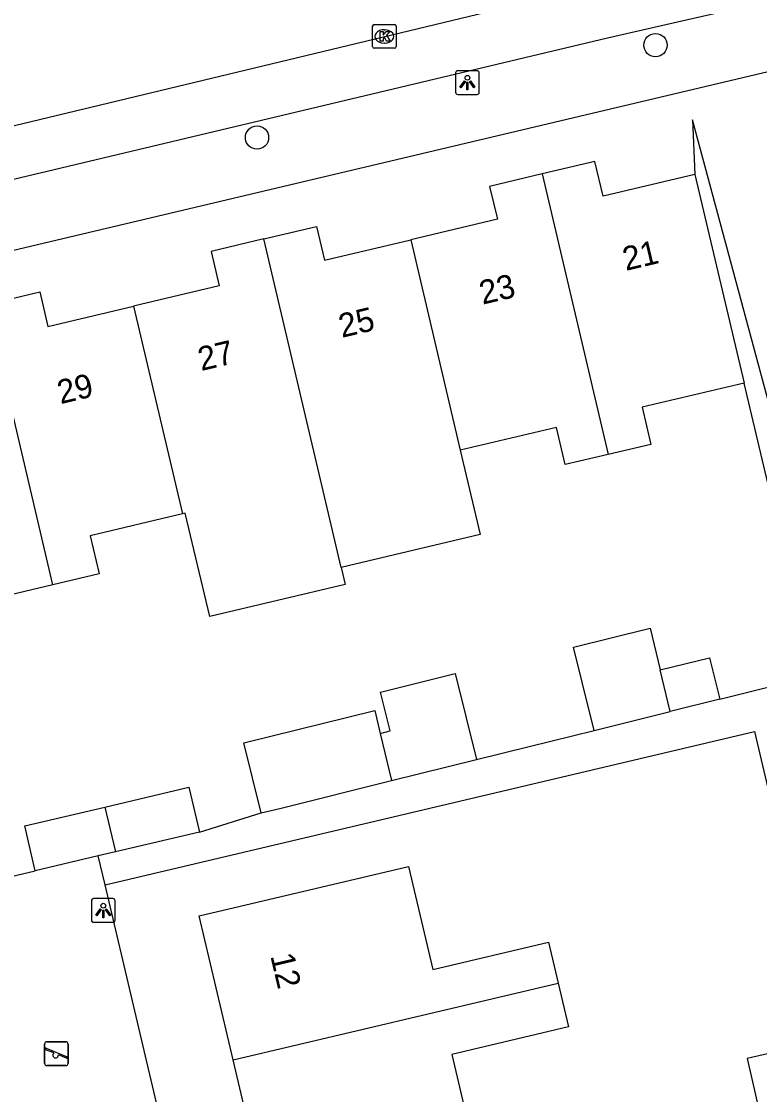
# Model space of a CAD drawing. Extents: x 158038 to 159242, y 380133 to 381214.
# Drawn here: x 158893.06 to 158924.11, y 380909.34 to 380954.46 of the extents above; entities that cross this region are included whole.
import ezdxf

# ---------------------------------------------------------------- set-up
doc = ezdxf.new("R2010")
doc.units = 0
for name, color, linetype in [('IMGEO_Boom', 7, 'Continuous'), ('IMGEO_Kolk', 7, 'Continuous'), ('IMGEO_Lichtpunt', 7, 'Continuous'), ('IMGEO_Pand', 7, 'Continuous'), ('IMGEO_Pand_nummerreeks', 7, 'Continuous'), ('IMGEO_Rijbaan_lokaal_gesloten', 7, 'Continuous'), ('IMGEO_Speelvoorziening', 7, 'Continuous'), ('IMGEO_Voetpad_open', 7, 'Continuous')]:
    doc.layers.add(name, color=color, linetype=linetype)

msp = doc.modelspace()

# ---------------------------------------------------------------- linework, layer by layer
at = {"layer": 'IMGEO_Boom'}
for centre in [(158919.731, 380953.464), (158902.973, 380949.58)]:
    msp.add_circle(centre, 0.489, dxfattribs=at)
at = {"layer": 'IMGEO_Kolk'}
for p, q in [((158907.903, 380954.33), (158908.755, 380954.33)), ((158907.828, 380953.404), (158907.828, 380954.256)), ((158908.316, 380954.11), (158908.341, 380954.11)), ((158908.829, 380954.256), (158908.829, 380953.404)), ((158908.339, 380953.55), (158908.314, 380953.55)), ((158908.755, 380953.33), (158907.903, 380953.33))]:
    msp.add_line(p, q, dxfattribs=at)
for points in [[(158907.903, 380954.33), (158908.755, 380954.33)], [(158907.828, 380953.404), (158907.828, 380954.256)], [(158908.149, 380954.03), (158908.272, 380954.03), (158908.272, 380953.879), (158908.402, 380954.03), (158908.566, 380954.03), (158908.42, 380953.879), (158908.573, 380953.63), (158908.421, 380953.63), (158908.336, 380953.794), (158908.272, 380953.727), (158908.272, 380953.63), (158908.149, 380953.63), (158908.149, 380954.03)], [(158908.829, 380954.256), (158908.829, 380953.404)], [(158908.755, 380953.33), (158907.903, 380953.33)]]:
    msp.add_lwpolyline(points, dxfattribs=at)
for centre, start, end in [((158907.905, 380954.254), 91.552, 178.448), ((158907.905, 380954.254), 91.552, 178.448), ((158908.753, 380954.254), 1.552, 88.448), ((158908.753, 380954.254), 1.552, 88.448), ((158907.905, 380953.406), 181.552, 268.448), ((158907.905, 380953.406), 181.552, 268.448), ((158908.753, 380953.406), 271.552, 358.448), ((158908.753, 380953.406), 271.552, 358.448)]:
    msp.add_arc(centre, 0.0765, start, end, dxfattribs=at)
for centre, major_axis, ratio, start_param, end_param in [((158908.315, 380953.83), (-0.387, 0.002), 0.722429, 4.712389, 7.853982), ((158908.34, 380953.83), (-0.39, 0.002), 0.717154, 1.570796, 4.712389)]:
    msp.add_ellipse(centre, major_axis=major_axis, ratio=ratio, start_param=start_param, end_param=end_param, dxfattribs=at)
at = {"layer": 'IMGEO_Lichtpunt'}
for p, q in [((158911.322, 380952.294), (158911.322, 380951.487)), ((158911.322, 380952.294), (158911.322, 380951.487)), ((158912.224, 380952.389), (158911.416, 380952.389)), ((158912.224, 380952.389), (158911.416, 380952.389)), ((158912.318, 380951.487), (158912.318, 380952.294)), ((158912.318, 380951.487), (158912.318, 380952.294)), ((158911.416, 380951.393), (158912.224, 380951.393)), ((158911.416, 380951.393), (158912.224, 380951.393)), ((158896.007, 380917.485), (158896.007, 380916.678)), ((158896.007, 380917.485), (158896.007, 380916.678)), ((158896.909, 380917.58), (158896.101, 380917.58)), ((158896.909, 380917.58), (158896.101, 380917.58)), ((158897.003, 380916.678), (158897.003, 380917.485)), ((158897.003, 380916.678), (158897.003, 380917.485)), ((158896.101, 380916.584), (158896.909, 380916.584)), ((158896.101, 380916.584), (158896.909, 380916.584))]:
    msp.add_line(p, q, dxfattribs=at)
for points in [[(158911.696, 380951.958), (158911.735, 380951.93), (158911.547, 380951.668), (158911.509, 380951.695), (158911.696, 380951.958)], [(158911.798, 380951.91), (158911.845, 380951.91), (158911.845, 380951.588), (158911.798, 380951.588), (158911.798, 380951.91)], [(158911.908, 380951.93), (158911.946, 380951.957), (158912.133, 380951.695), (158912.094, 380951.667), (158911.908, 380951.93)], [(158896.381, 380917.149), (158896.42, 380917.121), (158896.232, 380916.859), (158896.194, 380916.886), (158896.381, 380917.149)], [(158896.483, 380917.101), (158896.53, 380917.101), (158896.53, 380916.779), (158896.483, 380916.779), (158896.483, 380917.101)], [(158896.593, 380917.121), (158896.631, 380917.148), (158896.818, 380916.886), (158896.779, 380916.858), (158896.593, 380917.121)]]:
    msp.add_lwpolyline(points, dxfattribs=at)
for centre in [(158911.821, 380952.092), (158896.506, 380917.283)]:
    msp.add_circle(centre, 0.0994, dxfattribs=at)
for centre, start, end in [((158911.416, 380952.294), 90, 180), ((158911.416, 380952.294), 90, 180), ((158912.224, 380952.294), 0, 90), ((158912.224, 380952.294), 0, 90), ((158911.416, 380951.487), 180, 270), ((158911.416, 380951.487), 180, 270), ((158912.224, 380951.487), 270, 0), ((158912.224, 380951.487), 270, 360), ((158896.101, 380917.485), 90, 180), ((158896.101, 380917.485), 90, 180), ((158896.909, 380917.485), 0, 90), ((158896.909, 380917.485), 0, 90), ((158896.101, 380916.678), 180, 270), ((158896.101, 380916.678), 180, 270), ((158896.909, 380916.678), 270, 0), ((158896.909, 380916.678), 270, 360)]:
    msp.add_arc(centre, 0.0946, start, end, dxfattribs=at)
at = {"layer": 'IMGEO_Pand'}
for points in [[(158921.383, 380948.022), (158917.531, 380947.11), (158917.184, 380948.574), (158914.97, 380948.05)], [(158914.97, 380948.05), (158912.753, 380947.526), (158913.081, 380946.14), (158909.442, 380945.279)], [(158914.97, 380948.05), (158917.742, 380936.254)], [(158921.383, 380948.022), (158922.534, 380943.157), (158923.458, 380939.251)], [(158903.258, 380945.318), (158905.47, 380945.842), (158905.807, 380944.418), (158909.442, 380945.279)], [(158903.258, 380945.318), (158901.044, 380944.794), (158901.386, 380943.345), (158897.78, 380942.492)], [(158906.505, 380931.502), (158906.029, 380933.529), (158903.258, 380945.318)], [(158909.442, 380945.279), (158911.52, 380936.436)], [(158891.606, 380942.564), (158893.831, 380943.091), (158894.175, 380941.639), (158897.78, 380942.492)], [(158894.378, 380930.767), (158891.606, 380942.564)], [(158897.78, 380942.492), (158899.834, 380933.753)], [(158923.458, 380939.251), (158919.167, 380938.236), (158919.536, 380936.679), (158917.742, 380936.254)], [(158917.742, 380936.254), (158915.934, 380935.826), (158915.563, 380937.393), (158911.52, 380936.436)], [(158911.52, 380936.436), (158912.354, 380932.885), (158906.505, 380931.502)], [(158899.834, 380933.753), (158895.95, 380932.834), (158896.33, 380931.229), (158894.378, 380930.767)], [(158906.505, 380931.502), (158906.674, 380930.781), (158900.985, 380929.435), (158899.956, 380933.782), (158899.834, 380933.753)], [(158894.378, 380930.767), (158892.616, 380930.35), (158892.241, 380931.933), (158888.105, 380930.954)], [(158917.147, 380924.653), (158916.645, 380926.679), (158916.28, 380928.15), (158919.509, 380928.95), (158919.933, 380927.195)], [(158919.933, 380927.195), (158922.003, 380927.708), (158922.435, 380925.965)], [(158920.355, 380925.449), (158919.933, 380927.195)], [(158908.156, 380924.529), (158908.57, 380924.632), (158908.165, 380926.266), (158911.306, 380927.044), (158912.202, 380923.428)], [(158922.435, 380925.965), (158920.355, 380925.449)], [(158903.149, 380921.183), (158902.419, 380924.127), (158907.928, 380925.492), (158908.156, 380924.529)], [(158917.147, 380924.653), (158920.355, 380925.449)], [(158908.156, 380924.529), (158908.626, 380922.541)], [(158908.626, 380922.541), (158912.202, 380923.428)], [(158896.572, 380921.429), (158900.105, 380922.262), (158900.549, 380920.381)], [(158903.149, 380921.183), (158903.983, 380921.39), (158908.626, 380922.541)], [(158893.646, 380918.753), (158893.202, 380920.634), (158896.572, 380921.429)], [(158896.572, 380921.429), (158897.014, 380919.547)], [(158900.549, 380920.381), (158897.014, 380919.547)], [(158897.014, 380919.547), (158896.296, 380919.378)], [(158896.296, 380919.378), (158893.646, 380918.753)], [(158901.969, 380910.806), (158900.543, 380916.85), (158905.421, 380918.001), (158909.347, 380918.927), (158910.368, 380914.601), (158915.232, 380915.749), (158915.638, 380914.03)], [(158901.969, 380910.806), (158915.638, 380914.03)], [(158915.638, 380914.03), (158916.073, 380912.186), (158911.159, 380911.027), (158912.115, 380906.972)], [(158903.36, 380904.907), (158901.969, 380910.806)]]:
    msp.add_lwpolyline(points, dxfattribs=at)
at = {"layer": 'IMGEO_Rijbaan_lokaal_gesloten'}
msp.add_lwpolyline([(158874.697, 380945.785), (158890.6, 380949.568), (158919.088, 380956.419), (158941.657, 380961.529), (158944.657, 380962.252)], dxfattribs=at)
at = {"layer": 'IMGEO_Speelvoorziening'}
for p, q in [((158894.037, 380910.663), (158894.037, 380911.463)), ((158894.037, 380911.463), (158894.037, 380910.663)), ((158894.137, 380911.563), (158894.927, 380911.563)), ((158894.927, 380911.563), (158894.137, 380911.563)), ((158895.027, 380911.463), (158895.027, 380910.663)), ((158895.027, 380910.663), (158895.027, 380911.463)), ((158894.42, 380911.091), (158894.081, 380911.228)), ((158894.106, 380911.288), (158894.982, 380910.935)), ((158894.958, 380910.875), (158894.618, 380911.012)), ((158894.927, 380910.563), (158894.137, 380910.563)), ((158894.137, 380910.563), (158894.927, 380910.563))]:
    msp.add_line(p, q, dxfattribs=at)
for centre, radius, start, end in [((158894.137, 380911.463), 0.1, 90, 180), ((158894.137, 380911.463), 0.1, 90, 180), ((158894.927, 380911.463), 0.1, 0, 90), ((158894.927, 380911.463), 0.1, 360, 90), ((158894.094, 380911.258), 0.0327, 68.078, 248.078), ((158894.499, 380911.001), 0.12, 130.9928, 5.1632), ((158894.137, 380910.663), 0.1, 180, 270), ((158894.137, 380910.663), 0.1, 180, 270), ((158894.927, 380910.663), 0.1, 270, 0), ((158894.927, 380910.663), 0.1, 270, 0), ((158894.97, 380910.905), 0.0327, 248.078, 68.078)]:
    msp.add_arc(centre, radius, start, end, dxfattribs=at)
at = {"layer": 'IMGEO_Voetpad_open'}
for points in [[(158924.735, 380955.362), (158920.962, 380954.505), (158917.706, 380953.763), (158878.748, 380944.499), (158878.558, 380944.469), (158878.345, 380944.453), (158878.131, 380944.457), (158877.918, 380944.479), (158877.708, 380944.521), (158877.503, 380944.581), (158877.304, 380944.659), (158877.113, 380944.755), (158876.231, 380945.424), (158875.914, 380945.555), (158875.586, 380945.658), (158875.251, 380945.731), (158874.91, 380945.774), (158874.697, 380945.785)], [(158879.157, 380941.639), (158925.009, 380952.488), (158932.974, 380954.373)], [(158942.558, 380915.393), (158928.053, 380911.928), (158924.963, 380924.86), (158927.958, 380925.576), (158921.286, 380950.327), (158921.383, 380948.022)], [(158922.435, 380925.965), (158926.37, 380926.941), (158923.458, 380939.251)], [(158896.582, 380918.164), (158923.891, 380924.607), (158926.955, 380911.624), (158923.592, 380910.862), (158924.23, 380908.048), (158926.867, 380896.409), (158929.267, 380885.814), (158929.674, 380884.015)], [(158912.202, 380923.428), (158914.414, 380923.976), (158917.147, 380924.653)], [(158900.549, 380920.381), (158903.149, 380921.183)], [(158896.582, 380918.164), (158896.296, 380919.378)], [(158888.797, 380917.61), (158891.07, 380918.146), (158893.646, 380918.753)], [(158899.082, 380907.569), (158896.582, 380918.164)]]:
    msp.add_lwpolyline(points, dxfattribs=at)

# ---------------------------------------------------------------- texts
at = {"layer": 'IMGEO_Pand_nummerreeks'}
for s, rotation, p in [('21', 13.26, (158918.482, 380943.969)), ('23', 13.26, (158912.455, 380942.549)), ('25', 13.2582, (158906.539, 380941.154)), ('27', 13.2582, (158900.623, 380939.759)), ('29', 13.26, (158894.705, 380938.366)), ('12', 283.2709, (158903.528, 380915.174))]:
    msp.add_text(s, height=1, rotation=rotation, dxfattribs=at).set_placement(p)

doc.saveas('drawing.dxf')
